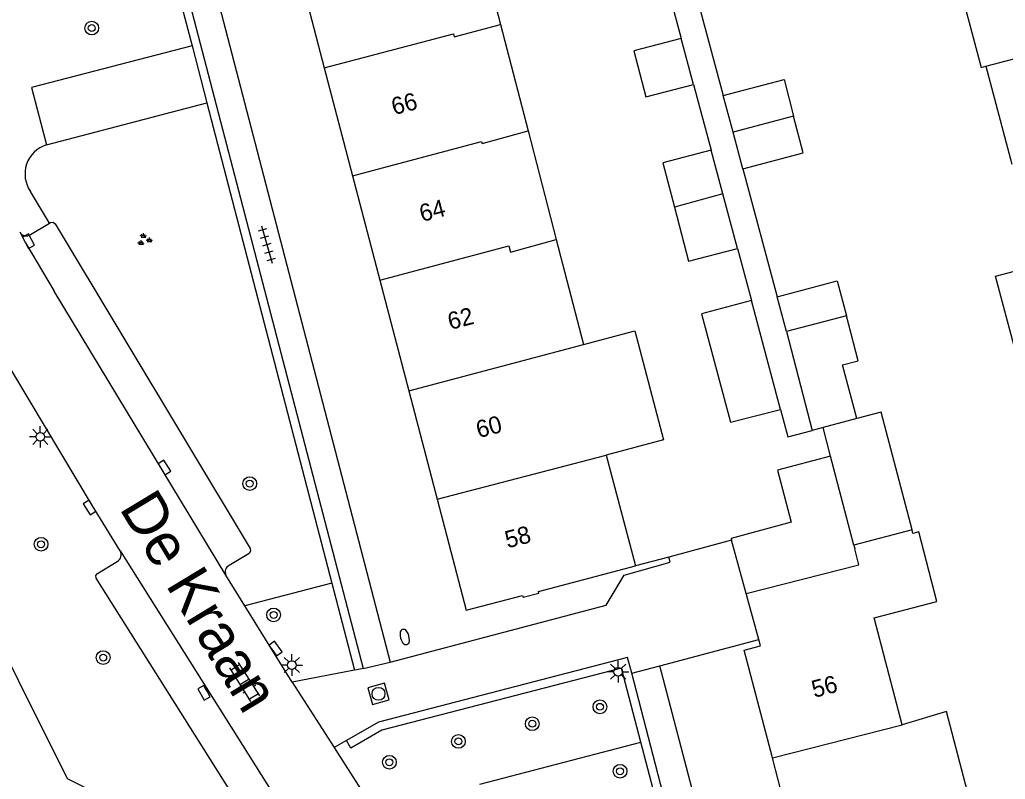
# Model space of a CAD drawing. Extents: x 136000 to 138005, y 398500 to 400500.
# Drawn here: x 137405.1 to 137462.4, y 399335 to 399379.1 of the extents above; entities that cross this region are included whole.
import ezdxf

# ---------------------------------------------------------------- set-up
doc = ezdxf.new("R2010")
doc.units = 0
for name, color, linetype in [('gg-afsc-erfafscheiding', 7, 'Continuous'), ('gg-afsc-muur', 7, 'Continuous'), ('gg-anno-huisnummerreeks BGT', 7, 'Continuous'), ('gg-anno-openbare ruimte label', 7, 'Continuous'), ('gg-bbg-bijgebouw', 7, 'Continuous'), ('gg-bbg-gedigitaliseerde bebouwing', 7, 'Continuous'), ('gg-bbg-gedigitaliseerde bijgebouw', 7, 'Continuous'), ('gg-bbg-hoofdgebouw', 7, 'Continuous'), ('gg-bbg-tussenscheiding', 7, 'Continuous'), ('gg-knt-onverhard', 7, 'Continuous'), ('gg-knt-verharding', 7, 'Continuous'), ('gg-knt-verharding nz', 7, 'Continuous'), ('gt-grn-groengrens', 7, 'Continuous'), ('gt-grn-weggrens', 7, 'Continuous'), ('gt-symb-boom', 7, 'Continuous'), ('gt-symb-brandkraan', 7, 'Continuous'), ('gt-symb-groenvak', 7, 'Continuous'), ('gt-symb-klinker verharding', 7, 'Continuous'), ('gt-symb-kolk', 7, 'Continuous'), ('gt-symb-lichtmast', 7, 'Continuous'), ('gt-symb-rioolschacht', 7, 'Continuous'), ('gt-symb-tegel verharding', 7, 'Continuous')]:
    doc.layers.add(name, color=color, linetype=linetype)

# ---------------------------------------------------------------- blocks, each defined once
blk = doc.blocks.new('gt0-BOOM')
at = {"layer": 'gt-symb-boom'}
for radius in [0.4, 0.2]:
    blk.add_circle((0, 0), radius, dxfattribs=at)
blk = doc.blocks.new('gt0-KOLK')
at = {"layer": 'gt-symb-kolk'}
blk.add_lwpolyline([(0, 0), (0.375, 0), (0.375, 0.4), (-0.375, 0.4), (-0.375, 0), (0, 0)], dxfattribs=at)
blk = doc.blocks.new('gt0-TEG1')
at = {"layer": 'gt-symb-tegel verharding'}
for p, q in [((-1.125, 0), (1.125, 0)), ((-0.9, -0.25), (-0.9, 0.25)), ((-0.45, -0.25), (-0.45, 0.25)), ((0, -0.25), (0, 0.25)), ((0.45, -0.25), (0.45, 0.25)), ((0.9, -0.25), (0.9, 0.25))]:
    blk.add_line(p, q, dxfattribs=at)
blk = doc.blocks.new('gt0-GRVAK')
at = {"layer": 'gt-symb-groenvak'}
for p, q in [((-0.11, 0.189), (-0.228, 0.24)), ((-0.182, 0.153), (0.088, 0.153)), ((-0.091, 0.211), (-0.156, 0.322)), ((-0.047, 0.214), (-0.047, 0.393)), ((-0.004, 0.211), (0.061, 0.322)), ((0.015, 0.189), (0.133, 0.24)), ((0.262, -0.052), (0.197, 0.059)), ((0.305, -0.049), (0.305, 0.13)), ((0.349, -0.052), (0.414, 0.059)), ((-0.245, -0.228), (-0.363, -0.177)), ((-0.318, -0.264), (-0.047, -0.264)), ((-0.226, -0.206), (-0.291, -0.095)), ((-0.183, -0.203), (-0.183, -0.024)), ((-0.139, -0.206), (-0.074, -0.095)), ((-0.12, -0.228), (-0.002, -0.177)), ((0.243, -0.074), (0.125, -0.023)), ((0.17, -0.11), (0.441, -0.11)), ((0.368, -0.074), (0.486, -0.023))]:
    blk.add_line(p, q, dxfattribs=at)
blk = doc.blocks.new('gt0-RS')
at = {"layer": 'gt-symb-rioolschacht'}
blk.add_lwpolyline([(-0.5, -0.5), (0.5, -0.5), (0.5, 0.5), (-0.5, 0.5)], close=True, dxfattribs=at)
blk.add_circle((0, 0), 0.375, dxfattribs=at)
blk = doc.blocks.new('gt0-LMAST')
at = {"layer": 'gt-symb-lichtmast'}
for p, q in [((-0.005, 0.246), (-0.005, 0.621)), ((-0.182, 0.173), (-0.447, 0.438)), ((0.172, 0.173), (0.437, 0.438)), ((-0.255, -0.004), (-0.63, -0.004)), ((-0.182, -0.181), (-0.447, -0.446)), ((-0.005, -0.254), (-0.005, -0.629)), ((0.437, -0.446), (0.172, -0.181)), ((0.245, -0.004), (0.62, -0.004))]:
    blk.add_line(p, q, dxfattribs=at)
blk.add_circle((-0.005, -0.004), 0.25, dxfattribs=at)
blk = doc.blocks.new('gt0-BR')
at = {"layer": 'gt-symb-brandkraan'}
for centre, radius, start, end in [((-0.244, 0), 0.206, 107.5669, 252.4331), ((0.599, -2.664), 3, 106.892, 107.5669), ((0, -0.691), 0.938, 73.108, 106.892), ((-0.599, -2.664), 3, 72.4331, 73.108), ((0.244, 0), 0.206, 287.567, 72.4331), ((0.599, 2.664), 3, 252.4331, 253.108), ((0, 0.691), 0.938, 253.108, 286.8921), ((-0.599, 2.664), 3, 286.8921, 287.567)]:
    blk.add_arc(centre, radius, start, end, dxfattribs=at)
blk = doc.blocks.new('gt0-KL1')
at = {"layer": 'gt-symb-klinker verharding'}
for p, q in [((-1.15, 0.3), (1.15, 0.3)), ((-1, -0.3), (-1, 0.3)), ((-0.5, 0.3), (-0.5, 0.45)), ((0, -0.3), (0, 0.3)), ((0.5, 0.3), (0.5, 0.45)), ((1, -0.3), (1, 0.3)), ((-1.15, -0.3), (1.15, -0.3)), ((-0.5, -0.45), (-0.5, -0.3)), ((0.5, -0.45), (0.5, -0.3))]:
    blk.add_line(p, q, dxfattribs=at)

msp = doc.modelspace()

# ---------------------------------------------------------------- linework, layer by layer
at = {"layer": 'gg-afsc-erfafscheiding'}
for p, q in [((137442.619, 399381.44), (137443.532, 399378.026)), ((137444.105, 399381.689), (137445.97, 399374.714)), ((137444.245, 399375.362), (137445.268, 399371.534)), ((137447.108, 399370.461), (137449.096, 399363.028)), ((137446.794, 399365.828), (137447.602, 399362.806))]:
    msp.add_line(p, q, dxfattribs=at)
msp.add_lwpolyline([(137449.294, 399356.481), (137449.722, 399354.883), (137451.143, 399355.26)], dxfattribs=at)
at = {"layer": 'gg-afsc-muur'}
for p, q in [((137446.449, 399348.877), (137442.807, 399347.907)), ((137442.807, 399347.907), (137440.868, 399347.39))]:
    msp.add_line(p, q, dxfattribs=at)
at = {"layer": 'gg-bbg-bijgebouw'}
msp.add_line((137447.298, 399345.785), (137446.449, 399348.877), dxfattribs=at)
msp.add_lwpolyline([(137449.907, 399349.927), (137446.422, 399348.974), (137446.449, 399348.877)], dxfattribs=at)
at = {"layer": 'gg-bbg-gedigitaliseerde bebouwing'}
for p, q in [((137430.959, 399386.807), (137433.028, 399378.843)), ((137433.028, 399378.843), (137434.631, 399372.672)), ((137461.224, 399376.417), (137462.73, 399370.722)), ((137434.631, 399372.672), (137436.273, 399366.345)), ((137436.273, 399366.345), (137437.856, 399360.252)), ((137439.165, 399353.827), (137440.868, 399347.39)), ((137456.991, 399349.271), (137456.936, 399349.481))]:
    msp.add_line(p, q, dxfattribs=at)
for points in [[(137459.431, 399382.101), (137460.953, 399376.345), (137461.224, 399376.417)], [(137463.307, 399358.485), (137461.792, 399364.216), (137463.923, 399364.779)], [(137437.856, 399360.252), (137440.835, 399361.04), (137442.508, 399354.709), (137439.165, 399353.827)], [(137456.355, 399338.166), (137454.733, 399344.373), (137458.387, 399345.328), (137457.333, 399349.361), (137456.991, 399349.271)], [(137460.153, 399332.522), (137460.586, 399332.64), (137458.949, 399338.925), (137456.355, 399338.166)]]:
    msp.add_lwpolyline(points, dxfattribs=at)
at = {"layer": 'gg-bbg-gedigitaliseerde bijgebouw'}
for p, q in [((137444.245, 399375.362), (137443.532, 399378.026)), ((137446.539, 399372.587), (137445.97, 399374.714)), ((137447.108, 399370.461), (137446.539, 399372.587)), ((137445.943, 399369.009), (137445.268, 399371.534)), ((137446.794, 399365.828), (137445.943, 399369.009)), ((137449.294, 399356.481), (137447.602, 399362.806)), ((137449.637, 399361.003), (137449.096, 399363.028)), ((137449.637, 399361.003), (137451.143, 399355.26)), ((137451.769, 399355.426), (137451.143, 399355.26)), ((137452.204, 399353.763), (137451.769, 399355.426))]:
    msp.add_line(p, q, dxfattribs=at)
for points in [[(137443.532, 399378.026), (137440.772, 399377.303), (137441.472, 399374.635), (137444.245, 399375.362)], [(137445.97, 399374.714), (137449.5, 399375.639), (137450.058, 399373.507)], [(137447.108, 399370.461), (137450.616, 399371.38), (137450.058, 399373.507)], [(137445.268, 399371.534), (137442.46, 399370.798), (137443.132, 399368.234)], [(137443.132, 399368.234), (137443.958, 399365.084), (137446.794, 399365.828)], [(137449.096, 399363.028), (137452.594, 399363.944), (137453.123, 399361.925)], [(137447.602, 399362.806), (137444.704, 399362.03), (137446.391, 399355.733), (137449.294, 399356.481)], [(137453.721, 399355.947), (137452.904, 399359.066), (137453.811, 399359.303), (137453.123, 399361.925)], [(137456.936, 399349.481), (137455.143, 399356.32), (137453.721, 399355.947)], [(137452.204, 399353.763), (137449.115, 399352.956), (137449.907, 399349.927)]]:
    msp.add_lwpolyline(points, dxfattribs=at)
at = {"layer": 'gg-bbg-hoofdgebouw'}
for p, q in [((137421.16, 399382.551), (137422.792, 399376.321)), ((137422.792, 399376.321), (137424.435, 399370.049)), ((137424.435, 399370.049), (137426.025, 399363.983)), ((137426.025, 399363.983), (137427.705, 399357.568)), ((137427.705, 399357.568), (137429.354, 399351.275)), ((137448.03, 399343.122), (137447.298, 399345.785)), ((137450.47, 399329.976), (137448.834, 399336.234))]:
    msp.add_line(p, q, dxfattribs=at)
for points in [[(137429.354, 399351.275), (137431.043, 399344.827), (137434.306, 399345.673), (137434.343, 399345.567), (137435.253, 399345.801), (137435.229, 399345.898), (137440.868, 399347.39)], [(137448.834, 399336.234), (137447.195, 399342.504), (137448.133, 399342.749), (137448.03, 399343.122)]]:
    msp.add_lwpolyline(points, dxfattribs=at)
at = {"layer": 'gg-bbg-tussenscheiding'}
for p, q in [((137461.224, 399376.417), (137469.76, 399378.654)), ((137450.058, 399373.507), (137446.539, 399372.587)), ((137445.943, 399369.009), (137443.132, 399368.234)), ((137453.123, 399361.925), (137449.637, 399361.003)), ((137427.705, 399357.568), (137437.856, 399360.252)), ((137453.721, 399355.947), (137451.769, 399355.426)), ((137429.354, 399351.275), (137439.165, 399353.827)), ((137453.555, 399348.594), (137452.204, 399353.763)), ((137456.936, 399349.481), (137453.555, 399348.594)), ((137453.555, 399348.594), (137453.609, 399348.387)), ((137448.834, 399336.234), (137456.355, 399338.166))]:
    msp.add_line(p, q, dxfattribs=at)
for points in [[(137422.792, 399376.321), (137430.3, 399378.295), (137430.347, 399378.117), (137433.028, 399378.843)], [(137424.435, 399370.049), (137431.934, 399372.043), (137431.964, 399371.929), (137434.631, 399372.672)], [(137426.025, 399363.983), (137433.515, 399365.992), (137433.615, 399365.612), (137436.273, 399366.345)], [(137447.298, 399345.785), (137453.856, 399347.445), (137453.609, 399348.387)]]:
    msp.add_lwpolyline(points, dxfattribs=at)
at = {"layer": 'gg-knt-onverhard'}
msp.add_arc((137453.548, 399362.106), 58.524, 207.36572, 222.19445, dxfattribs=at)
at = {"layer": 'gg-knt-verharding'}
for p, q in [((137416.338, 399381.308), (137426.624, 399341.807)), ((137414.77, 399380.9), (137425.044, 399341.426)), ((137405.731, 399366.637), (137406.84, 399367.307)), ((137418.186, 399345.074), (137417.081, 399346.861)), ((137420.926, 399340.643), (137418.186, 399345.074)), ((137442.294, 399341.582), (137448.03, 399343.122)), ((137424.552, 399341.332), (137420.926, 399340.643)), ((137424.888, 399341.396), (137424.552, 399341.332)), ((137425.044, 399341.426), (137424.888, 399341.396)), ((137450.604, 399303.115), (137440.651, 399341.152)), ((137452.248, 399303.47), (137442.294, 399341.582)), ((137420.926, 399340.643), (137423.376, 399336.838)), ((137424.083, 399337.244), (137423.376, 399336.838)), ((137423.376, 399336.838), (137423.565, 399336.54)), ((137423.565, 399336.54), (137425.409, 399333.641))]:
    msp.add_line(p, q, dxfattribs=at)
for points in [[(137406.84, 399367.307), (137406.887, 399367.336), (137407.04, 399367.361), (137407.163, 399367.267), (137418.491, 399348.407), (137418.512, 399348.251), (137418.429, 399348.118), (137417.273, 399347.419)], [(137410.937, 399348.266), (137409.333, 399350.885), (137401.065, 399364.683)], [(137421.008, 399328.901), (137420.858, 399328.845), (137420.736, 399328.928), (137409.545, 399346.683), (137409.524, 399346.833), (137409.613, 399346.951), (137410.76, 399347.648)], [(137426.624, 399341.807), (137439.163, 399345.115), (137440.217, 399346.849), (137442.89, 399347.617), (137442.807, 399347.907)], [(137440.651, 399341.152), (137440.411, 399342.068), (137425.945, 399338.313), (137424.083, 399337.244)]]:
    msp.add_lwpolyline(points, dxfattribs=at)
for centre, radius, start, end in [((137405.483, 399366.995), 0.435, 208.4978, 304.7172), ((137410.561, 399348.039), 0.439, 296.9338, 31.102), ((137417.447, 399347.047), 0.411, 115.1189, 206.9059)]:
    msp.add_arc(centre, radius, start, end, dxfattribs=at)
at = {"layer": 'gg-knt-verharding nz'}
for p, q in [((137417.081, 399346.861), (137407.099, 399363.344)), ((137410.937, 399348.266), (137422.744, 399329.506))]:
    msp.add_line(p, q, dxfattribs=at)
msp.add_lwpolyline([(137405.101, 399366.787), (137405.437, 399366.156), (137407.099, 399363.344)], dxfattribs=at)
at = {"layer": 'gt-grn-groengrens'}
for p, q in [((137415.111, 399377.603), (137415.976, 399374.282)), ((137406.652, 399371.856), (137415.976, 399374.282)), ((137415.976, 399374.282), (137423.236, 399346.388)), ((137406.84, 399367.307), (137405.729, 399369.13)), ((137423.236, 399346.388), (137418.186, 399345.074)), ((137423.236, 399346.388), (137424.552, 399341.332)), ((137441.179, 399337.16), (137440.054, 399341.459)), ((137431.821, 399334.712), (137441.179, 399337.16)), ((137442.586, 399331.782), (137441.179, 399337.16))]:
    msp.add_line(p, q, dxfattribs=at)
for points in [[(137399.792, 399377.803), (137400.146, 399377.45), (137401.619, 399378.926), (137413.926, 399382.156), (137415.111, 399377.603)], [(137415.111, 399377.603), (137405.788, 399375.176), (137406.652, 399371.856)], [(137411.021, 399333.448), (137407.881, 399335.015), (137390.838, 399369.183)], [(137440.054, 399341.459), (137426.136, 399337.846), (137424.332, 399336.81), (137424.083, 399337.244)]]:
    msp.add_lwpolyline(points, dxfattribs=at)
msp.add_arc((137407.196, 399370.152), 1.788, 107.7172, 214.8715, dxfattribs=at)
at = {"layer": 'gt-grn-weggrens'}
for p, q in [((137425.044, 399341.426), (137426.624, 399341.807)), ((137440.651, 399341.152), (137442.294, 399341.582))]:
    msp.add_line(p, q, dxfattribs=at)

# ---------------------------------------------------------------- block references
at = {"layer": 'gt-symb-boom'}
for p in [(137409.287, 399378.632), (137418.463, 399352.169), (137406.342, 399348.648), (137419.849, 399344.544), (137409.951, 399342.066), (137438.81, 399339.206), (137434.877, 399338.222), (137430.587, 399337.198), (137426.578, 399335.987), (137439.974, 399335.462)]:
    msp.add_blockref('gt0-BOOM', p, dxfattribs=at)
at = {"layer": 'gt-symb-brandkraan', "rotation": -73.92082762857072}
msp.add_blockref('gt0-BR', (137427.468, 399343.26), dxfattribs=at)
at = {"layer": 'gt-symb-groenvak'}
msp.add_blockref('gt0-GRVAK', (137412.334, 399366.335), dxfattribs=at)
at = {"layer": 'gt-symb-klinker verharding', "rotation": 122.21189736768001}
msp.add_blockref('gt0-KL1', (137418.177, 399340.653), dxfattribs=at)
at = {"layer": 'gt-symb-kolk'}
for p, rotation in [((137405.437, 399366.156), -61.93700737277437), ((137413.335, 399353.008), -58.66279427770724), ((137409.333, 399350.885), 121.6713185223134), ((137419.803, 399342.471), -53.416578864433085), ((137415.986, 399340.11), 118.87101789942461)]:
    msp.add_blockref('gt0-KOLK', p, dxfattribs=dict(at, rotation=rotation))
at = {"layer": 'gt-symb-lichtmast'}
for p in [(137406.302, 399354.892), (137420.917, 399341.637), (137439.874, 399341.25)]:
    msp.add_blockref('gt0-LMAST', p, dxfattribs=at)
at = {"layer": 'gt-symb-rioolschacht', "rotation": 105.55172489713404}
msp.add_blockref('gt0-RS', (137425.945, 399339.961), dxfattribs=at)
at = {"layer": 'gt-symb-tegel verharding', "rotation": -73.86579540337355}
msp.add_blockref('gt0-TEG1', (137419.463, 399366.06), dxfattribs=at)

# ---------------------------------------------------------------- texts
at = {"layer": 'gg-anno-huisnummerreeks BGT'}
for s, p in [('66', (137426.844, 399373.57)), ('64', (137428.47, 399367.365)), ('62', (137430.114, 399361.093)), ('60', (137431.76, 399354.806)), ('58', (137433.438, 399348.404)), ('56', (137451.254, 399339.721))]:
    msp.add_text(s, height=1, rotation=14.7, dxfattribs=at).set_placement(p)
at = {"layer": 'gg-anno-openbare ruimte label'}
msp.add_text('De Kraan', height=2.5, rotation=301.2, dxfattribs=at).set_placement((137410.852, 399350.746))

doc.saveas('drawing.dxf')
